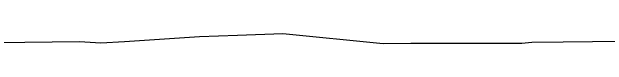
# Model space of a CAD drawing. Extents: x -26 to 4903, y -1010 to 9587.
# Drawn here: x 1087 to 1109.24, y 1012.79 to 1013.17 of the extents above; entities that cross this region are included whole.
import ezdxf

# ---------------------------------------------------------------- set-up
doc = ezdxf.new("R2010")
doc.units = 0
doc.layers.add('Exist XS Ground Line', color=7, linetype='Continuous')

msp = doc.modelspace()

# ---------------------------------------------------------------- linework, layer by layer
at = {"layer": 'Exist XS Ground Line'}
for p, q in [((1091.207, 1012.873), (1094.008, 1013.064)), ((1094.008, 1013.064), (1095.429, 1013.114)), ((1095.429, 1013.114), (1097.124, 1013.173)), ((1097.124, 1013.173), (1100.869, 1012.796)), ((1083.375, 1012.793), (1089.517, 1012.865)), ((1089.517, 1012.865), (1090.319, 1012.825)), ((1090.319, 1012.825), (1091.207, 1012.873)), ((1106.051, 1012.811), (1106.431, 1012.845)), ((1106.431, 1012.845), (1107.602, 1012.854)), ((1107.602, 1012.854), (1112.768, 1012.911)), ((1100.869, 1012.796), (1101.908, 1012.814)), ((1101.908, 1012.814), (1104.26, 1012.813)), ((1104.26, 1012.813), (1106.051, 1012.811))]:
    msp.add_line(p, q, dxfattribs=at)

doc.saveas('drawing.dxf')
